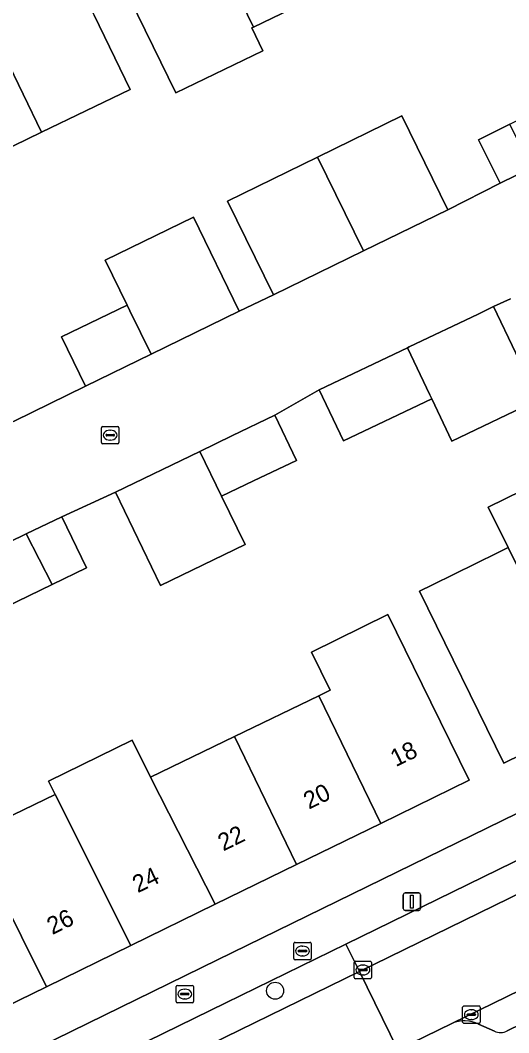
# Model space of a CAD drawing. Extents: x 160455 to 162082, y 388339 to 389736.
# Drawn here: x 161580.5 to 161608.6, y 388568.7 to 388626.9 of the extents above; entities that cross this region are included whole.
import ezdxf

# ---------------------------------------------------------------- set-up
doc = ezdxf.new("R2010")
doc.units = 0
for name, color, linetype in [('IMGEO_Boom', 7, 'Continuous'), ('IMGEO_Brandkraan', 7, 'Continuous'), ('IMGEO_Erf', 7, 'Continuous'), ('IMGEO_Kolk', 7, 'Continuous'), ('IMGEO_Lichtmast', 7, 'Continuous'), ('IMGEO_Pand', 7, 'Continuous'), ('IMGEO_Pand_nummerreeks', 7, 'Continuous'), ('IMGEO_Parkeervlak_open', 7, 'Continuous'), ('IMGEO_Rijbaan_lokaal_open', 7, 'Continuous'), ('IMGEO_Voetpad_open', 7, 'Continuous')]:
    doc.layers.add(name, color=color, linetype=linetype)

msp = doc.modelspace()

# ---------------------------------------------------------------- linework, layer by layer
at = {"layer": 'IMGEO_Boom'}
msp.add_circle((161595.181, 388571.089), 0.489, dxfattribs=at)
at = {"layer": 'IMGEO_Brandkraan'}
for p, q in [((161596.253, 388572.944), (161596.253, 388573.796)), ((161596.328, 388573.87), (161597.18, 388573.87)), ((161596.741, 388573.65), (161596.766, 388573.65)), ((161597.254, 388573.796), (161597.254, 388572.944)), ((161597.18, 388572.87), (161596.328, 388572.87)), ((161596.512, 388573.364), (161596.512, 388573.376)), ((161596.95, 388573.327), (161596.552, 388573.327)), ((161596.555, 388573.413), (161596.953, 388573.413)), ((161596.764, 388573.09), (161596.739, 388573.09)), ((161596.996, 388573.376), (161596.996, 388573.364)), ((161589.49, 388570.469), (161589.49, 388571.321)), ((161589.565, 388571.395), (161590.417, 388571.395)), ((161589.978, 388571.175), (161590.003, 388571.175)), ((161590.491, 388571.321), (161590.491, 388570.469)), ((161589.749, 388570.889), (161589.749, 388570.901)), ((161590.187, 388570.852), (161589.789, 388570.852)), ((161589.792, 388570.938), (161590.19, 388570.938)), ((161590.001, 388570.615), (161589.976, 388570.615)), ((161590.233, 388570.901), (161590.233, 388570.889)), ((161590.417, 388570.395), (161589.565, 388570.395))]:
    msp.add_line(p, q, dxfattribs=at)
for points in [[(161596.253, 388572.944), (161596.253, 388573.796)], [(161596.328, 388573.87), (161597.18, 388573.87)], [(161597.254, 388573.796), (161597.254, 388572.944)], [(161597.18, 388572.87), (161596.328, 388572.87)], [(161589.49, 388570.469), (161589.49, 388571.321)], [(161589.565, 388571.395), (161590.417, 388571.395)], [(161590.491, 388571.321), (161590.491, 388570.469)], [(161590.417, 388570.395), (161589.565, 388570.395)]]:
    msp.add_lwpolyline(points, dxfattribs=at)
for centre, radius, start, end in [((161596.33, 388573.794), 0.0765, 91.55205, 178.44795), ((161596.33, 388573.794), 0.0765, 91.55205, 178.44795), ((161597.178, 388573.794), 0.0765, 1.55205, 88.44795), ((161597.178, 388573.794), 0.0765, 1.55205, 88.44795), ((161596.33, 388572.946), 0.0765, 181.55205, 268.44795), ((161596.33, 388572.946), 0.0765, 181.55205, 268.44795), ((161596.552, 388573.373), 0.0403, 85.87752, 175.75265), ((161596.549, 388573.363), 0.0366, 178.93798, 274.71019), ((161596.953, 388573.37), 0.043, 264.86636, 352.45326), ((161596.957, 388573.375), 0.0386, 1.73085, 96.63898), ((161597.178, 388572.946), 0.0765, 271.55205, 358.44795), ((161597.178, 388572.946), 0.0765, 271.55205, 358.44795), ((161589.567, 388571.319), 0.0765, 91.55205, 178.44795), ((161589.567, 388571.319), 0.0765, 91.55205, 178.44795), ((161590.415, 388571.319), 0.0765, 1.55205, 88.44795), ((161590.415, 388571.319), 0.0765, 1.55205, 88.44795), ((161589.789, 388570.898), 0.0403, 85.87752, 175.75265), ((161589.786, 388570.888), 0.0366, 178.93798, 274.71019), ((161590.19, 388570.895), 0.043, 264.86636, 352.45326), ((161590.194, 388570.9), 0.0386, 1.73085, 96.63898), ((161589.567, 388570.471), 0.0765, 181.55205, 268.44795), ((161589.567, 388570.471), 0.0765, 181.55205, 268.44795), ((161590.415, 388570.471), 0.0765, 271.55205, 358.44795), ((161590.415, 388570.471), 0.0765, 271.55205, 358.44795)]:
    msp.add_arc(centre, radius, start, end, dxfattribs=at)
for centre, major_axis, ratio, start_param, end_param in [((161596.74, 388573.37), (-0.387, 0.002), 0.722429, 4.712389, 7.853982), ((161596.765, 388573.37), (-0.39, 0.002), 0.717154, 1.570796, 4.712389), ((161589.977, 388570.895), (-0.387, 0.002), 0.722429, 4.712389, 7.853982), ((161590.002, 388570.895), (-0.39, 0.002), 0.717154, 1.570796, 4.712389)]:
    msp.add_ellipse(centre, major_axis=major_axis, ratio=ratio, start_param=start_param, end_param=end_param, dxfattribs=at)
at = {"layer": 'IMGEO_Erf'}
for points in [[(161602.472, 388621.395), (161605.105, 388616.004), (161608.113, 388617.521), (161606.869, 388620.029), (161608.68, 388620.926), (161610.478, 388621.817), (161609.408, 388623.943), (161612.281, 388625.367), (161614.594, 388620.732), (161617.807, 388622.246), (161616.537, 388624.733), (161618.352, 388625.648), (161622.345, 388627.661), (161623.619, 388625.168), (161627.488, 388626.939), (161626.155, 388629.669), (161627.969, 388630.555), (161629.782, 388631.441), (161632.327, 388632.685), (161633.662, 388629.954), (161636.178, 388631.183), (161628.745, 388646.361), (161625.266, 388653.595)], [(161598.793, 388628.863), (161593.935, 388626.508), (161593.837, 388626.461), (161594.473, 388625.149), (161589.471, 388622.725), (161588.177, 388625.394), (161586.821, 388628.191)], [(161584.784, 388627.198), (161586.852, 388622.916), (161581.766, 388620.46), (161576.906, 388618.113)], [(161580.19, 388603.833), (161584.279, 388605.859), (161582.907, 388608.69), (161586.675, 388610.515), (161585.423, 388613.095), (161590.487, 388615.568), (161593.12, 388610.177), (161595.086, 388611.111), (161592.453, 388616.502), (161597.62, 388619.025), (161602.472, 388621.395)], [(161608.713, 388610.885), (161607.728, 388610.428), (161610.291, 388605.063), (161605.345, 388602.699), (161604.183, 388605.134), (161599.109, 388602.713), (161597.713, 388605.64), (161595.165, 388604.182), (161596.405, 388601.582), (161593.946, 388600.408), (161592.108, 388599.531), (161593.46, 388596.748), (161588.594, 388594.397), (161586.004, 388599.758), (161582.921, 388598.343), (161584.342, 388595.413), (161582.363, 388594.453), (161577.624, 388592.155)], [(161613.44, 388586.68), (161608.33, 388584.18), (161603.472, 388594.071), (161604.221, 388594.439), (161607.96, 388596.276), (161608.569, 388596.575), (161607.427, 388598.895), (161612.279, 388601.282)], [(161573.229, 388563.742), (161591.879, 388572.856), (161648.726, 388600.68)], [(161577.699, 388580.028), (161582.534, 388582.368), (161582.152, 388583.135), (161586.959, 388585.495), (161588.019, 388583.365), (161592.854, 388585.705), (161597.689, 388588.045), (161598.345, 388588.363), (161597.281, 388590.562), (161601.669, 388592.716), (161604.136, 388587.689), (161606.34, 388583.2), (161601.252, 388580.712), (161596.404, 388578.342), (161591.744, 388576.063), (161586.888, 388573.689), (161582.04, 388571.318), (161577.191, 388568.948)]]:
    msp.add_lwpolyline(points, dxfattribs=at)
at = {"layer": 'IMGEO_Kolk'}
for p, q in [((161585.204, 388602.61), (161585.204, 388603.462)), ((161585.279, 388603.536), (161586.131, 388603.536)), ((161585.692, 388603.316), (161585.717, 388603.316)), ((161586.205, 388603.462), (161586.205, 388602.61)), ((161586.131, 388602.536), (161585.279, 388602.536)), ((161585.463, 388603.03), (161585.463, 388603.042)), ((161585.901, 388602.993), (161585.503, 388602.993)), ((161585.506, 388603.079), (161585.904, 388603.079)), ((161585.715, 388602.756), (161585.69, 388602.756)), ((161585.947, 388603.042), (161585.947, 388603.03)), ((161599.728, 388571.853), (161599.728, 388572.705)), ((161599.803, 388572.779), (161600.655, 388572.779)), ((161599.987, 388572.273), (161599.987, 388572.285)), ((161600.03, 388572.322), (161600.428, 388572.322)), ((161600.216, 388572.559), (161600.241, 388572.559)), ((161600.471, 388572.285), (161600.471, 388572.273)), ((161600.729, 388572.705), (161600.729, 388571.853)), ((161600.655, 388571.779), (161599.803, 388571.779)), ((161600.425, 388572.236), (161600.027, 388572.236)), ((161600.239, 388571.999), (161600.214, 388571.999)), ((161605.958, 388569.284), (161605.958, 388570.136)), ((161606.033, 388570.21), (161606.885, 388570.21)), ((161606.446, 388569.99), (161606.471, 388569.99)), ((161606.959, 388570.136), (161606.959, 388569.284)), ((161606.217, 388569.704), (161606.217, 388569.716)), ((161606.655, 388569.667), (161606.257, 388569.667)), ((161606.26, 388569.753), (161606.658, 388569.753)), ((161606.469, 388569.43), (161606.444, 388569.43)), ((161606.701, 388569.716), (161606.701, 388569.704)), ((161606.885, 388569.21), (161606.033, 388569.21))]:
    msp.add_line(p, q, dxfattribs=at)
for points in [[(161585.204, 388602.61), (161585.204, 388603.462)], [(161585.279, 388603.536), (161586.131, 388603.536)], [(161586.205, 388603.462), (161586.205, 388602.61)], [(161586.131, 388602.536), (161585.279, 388602.536)], [(161599.728, 388571.853), (161599.728, 388572.705)], [(161599.803, 388572.779), (161600.655, 388572.779)], [(161600.729, 388572.705), (161600.729, 388571.853)], [(161600.655, 388571.779), (161599.803, 388571.779)], [(161605.958, 388569.284), (161605.958, 388570.136)], [(161606.033, 388570.21), (161606.885, 388570.21)], [(161606.959, 388570.136), (161606.959, 388569.284)], [(161606.885, 388569.21), (161606.033, 388569.21)]]:
    msp.add_lwpolyline(points, dxfattribs=at)
for centre, radius, start, end in [((161585.281, 388603.46), 0.0765, 91.55205, 178.44795), ((161585.281, 388603.46), 0.0765, 91.55205, 178.44795), ((161586.129, 388603.46), 0.0765, 1.55205, 88.44795), ((161586.129, 388603.46), 0.0765, 1.55205, 88.44795), ((161585.281, 388602.612), 0.0765, 181.55205, 268.44795), ((161585.281, 388602.612), 0.0765, 181.55205, 268.44795), ((161585.503, 388603.039), 0.0403, 85.87752, 175.75265), ((161585.5, 388603.029), 0.0366, 178.93798, 274.71019), ((161585.904, 388603.036), 0.043, 264.86636, 352.45326), ((161585.908, 388603.041), 0.0386, 1.73085, 96.63898), ((161586.129, 388602.612), 0.0765, 271.55205, 358.44795), ((161586.129, 388602.612), 0.0765, 271.55205, 358.44795), ((161599.805, 388572.703), 0.0765, 91.55205, 178.44795), ((161599.805, 388572.703), 0.0765, 91.55205, 178.44795), ((161600.027, 388572.282), 0.0403, 85.87752, 175.75265), ((161600.024, 388572.272), 0.0366, 178.93798, 274.71019), ((161600.428, 388572.279), 0.043, 264.86636, 352.45326), ((161600.432, 388572.284), 0.0386, 1.73085, 96.63898), ((161600.653, 388572.703), 0.0765, 1.55205, 88.44795), ((161600.653, 388572.703), 0.0765, 1.55205, 88.44795), ((161599.805, 388571.855), 0.0765, 181.55205, 268.44795), ((161599.805, 388571.855), 0.0765, 181.55205, 268.44795), ((161600.653, 388571.855), 0.0765, 271.55205, 358.44795), ((161600.653, 388571.855), 0.0765, 271.55205, 358.44795), ((161606.035, 388570.134), 0.0765, 91.55205, 178.44795), ((161606.035, 388570.134), 0.0765, 91.55205, 178.44795), ((161606.883, 388570.134), 0.0765, 1.55205, 88.44795), ((161606.883, 388570.134), 0.0765, 1.55205, 88.44795), ((161606.257, 388569.713), 0.0403, 85.87752, 175.75265), ((161606.254, 388569.703), 0.0366, 178.93798, 274.71019), ((161606.658, 388569.71), 0.043, 264.86636, 352.45326), ((161606.662, 388569.715), 0.0386, 1.73085, 96.63898), ((161606.035, 388569.286), 0.0765, 181.55205, 268.44795), ((161606.035, 388569.286), 0.0765, 181.55205, 268.44795), ((161606.883, 388569.286), 0.0765, 271.55205, 358.44795), ((161606.883, 388569.286), 0.0765, 271.55205, 358.44795)]:
    msp.add_arc(centre, radius, start, end, dxfattribs=at)
for centre, major_axis, ratio, start_param, end_param in [((161585.691, 388603.036), (-0.387, 0.002), 0.722429, 4.712389, 7.853982), ((161585.716, 388603.036), (-0.39, 0.002), 0.717154, 1.570796, 4.712389), ((161600.215, 388572.279), (-0.387, 0.002), 0.722429, 4.712389, 7.853982), ((161600.24, 388572.279), (-0.39, 0.002), 0.717154, 1.570796, 4.712389), ((161606.445, 388569.71), (-0.387, 0.002), 0.722429, 4.712389, 7.853982), ((161606.47, 388569.71), (-0.39, 0.002), 0.717154, 1.570796, 4.712389)]:
    msp.add_ellipse(centre, major_axis=major_axis, ratio=ratio, start_param=start_param, end_param=end_param, dxfattribs=at)
at = {"layer": 'IMGEO_Lichtmast'}
for p, q in [((161602.548, 388575.808), (161602.548, 388576.608)), ((161602.548, 388576.608), (161602.548, 388575.808)), ((161602.648, 388576.708), (161603.438, 388576.708)), ((161603.438, 388576.708), (161602.648, 388576.708)), ((161603.538, 388576.608), (161603.538, 388575.808)), ((161603.538, 388575.808), (161603.538, 388576.608)), ((161603.438, 388575.708), (161602.648, 388575.708)), ((161602.648, 388575.708), (161603.438, 388575.708))]:
    msp.add_line(p, q, dxfattribs=at)
msp.add_lwpolyline([(161602.968, 388576.583), (161603.118, 388576.583), (161603.118, 388575.833), (161602.968, 388575.833), (161602.968, 388576.583)], dxfattribs=at)
for centre, start, end in [((161602.648, 388576.608), 90, 180), ((161602.648, 388576.608), 90, 180), ((161603.438, 388576.608), 0, 90), ((161603.438, 388576.608), 360, 90), ((161602.648, 388575.808), 180, 270), ((161602.648, 388575.808), 180, 270), ((161603.438, 388575.808), 270, 0), ((161603.438, 388575.808), 270, 0)]:
    msp.add_arc(centre, 0.1, start, end, dxfattribs=at)
at = {"layer": 'IMGEO_Pand'}
for points in [[(161589.73, 388635.18), (161593.935, 388626.508), (161598.793, 388628.863), (161594.577, 388637.551)], [(161589.73, 388635.18), (161584.64, 388632.69), (161586.821, 388628.191), (161588.177, 388625.394), (161589.471, 388622.725), (161594.473, 388625.149), (161593.837, 388626.461), (161593.935, 388626.508)], [(161584.784, 388627.198), (161582.61, 388631.7), (161577.526, 388629.217), (161581.766, 388620.46), (161586.852, 388622.916)], [(161572.668, 388626.845), (161576.906, 388618.113), (161581.766, 388620.46), (161577.526, 388629.217)], [(161600.253, 388613.634), (161605.105, 388616.004), (161602.472, 388621.395), (161597.62, 388619.025)], [(161609.909, 388618.411), (161608.68, 388620.926), (161606.869, 388620.029), (161608.113, 388617.521)], [(161600.253, 388613.634), (161597.62, 388619.025), (161592.453, 388616.502), (161595.086, 388611.111)], [(161590.487, 388615.568), (161585.423, 388613.095), (161586.675, 388610.515), (161586.832, 388610.192), (161588.057, 388607.704), (161593.12, 388610.177)], [(161586.675, 388610.515), (161582.907, 388608.69), (161584.279, 388605.859), (161588.057, 388607.704), (161586.832, 388610.192)], [(161607.728, 388610.428), (161606.843, 388610.005), (161602.888, 388608.115), (161602.785, 388608.065), (161604.077, 388605.357), (161604.183, 388605.134), (161605.345, 388602.699), (161610.291, 388605.063)], [(161602.785, 388608.065), (161597.713, 388605.64), (161599.109, 388602.713), (161604.183, 388605.134), (161604.077, 388605.357)], [(161596.405, 388601.582), (161595.165, 388604.182), (161592.698, 388602.991), (161590.859, 388602.103), (161592.108, 388599.531), (161593.946, 388600.408)], [(161592.108, 388599.531), (161590.859, 388602.103), (161586.004, 388599.758), (161588.594, 388594.397), (161593.46, 388596.748)], [(161613.418, 388598.962), (161612.279, 388601.282), (161607.427, 388598.895), (161608.569, 388596.575), (161613.44, 388586.68), (161618.289, 388589.052)], [(161582.363, 388594.453), (161584.342, 388595.413), (161582.921, 388598.343), (161580.883, 388597.354)], [(161580.883, 388597.354), (161576.164, 388595.066), (161577.534, 388592.335), (161577.624, 388592.155), (161582.363, 388594.453)], [(161608.569, 388596.575), (161607.96, 388596.276), (161604.221, 388594.439), (161603.472, 388594.071), (161608.33, 388584.18), (161613.44, 388586.68)], [(161597.689, 388588.045), (161601.252, 388580.712), (161606.34, 388583.2), (161604.136, 388587.689), (161601.669, 388592.716), (161597.281, 388590.562), (161598.345, 388588.363)], [(161597.689, 388588.045), (161592.854, 388585.705), (161596.404, 388578.342), (161601.252, 388580.712)], [(161596.404, 388578.342), (161592.854, 388585.705), (161588.019, 388583.365), (161591.744, 388576.063)], [(161586.888, 388573.689), (161591.744, 388576.063), (161588.019, 388583.365), (161586.959, 388585.495), (161582.152, 388583.135), (161582.534, 388582.368)], [(161586.888, 388573.689), (161582.534, 388582.368), (161577.699, 388580.028), (161582.04, 388571.318)], [(161582.04, 388571.318), (161577.699, 388580.028), (161572.864, 388577.688), (161577.191, 388568.948)]]:
    msp.add_lwpolyline(points, close=True, dxfattribs=at)
at = {"layer": 'IMGEO_Parkeervlak_open'}
for points in [[(161646.568, 388596.931), (161599.248, 388573.77), (161600.022, 388572.189), (161649.799, 388596.545)], [(161651.975, 388591.982), (161605.335, 388569.203)], [(161608.526, 388568.773), (161650.032, 388589.079)], [(161606.877, 388569.162), (161607.784, 388568.763)]]:
    msp.add_lwpolyline(points, dxfattribs=at)
msp.add_lwpolyline([(161583.38, 388566.01), (161584.154, 388564.432), (161593.136, 388568.82), (161600.022, 388572.189), (161599.248, 388573.77), (161592.343, 388570.391)], close=True, dxfattribs=at)
for centre, radius, start, end in [((161606.063, 388567.556), 1.8, 63.11117, 113.84269), ((161608.144, 388569.577), 0.89, 246.14038, 295.40388)]:
    msp.add_arc(centre, radius, start, end, dxfattribs=at)
at = {"layer": 'IMGEO_Rijbaan_lokaal_open'}
for points in [[(161609.909, 388618.411), (161608.113, 388617.521), (161605.105, 388616.004), (161600.253, 388613.634), (161595.086, 388611.111), (161593.12, 388610.177), (161588.057, 388607.704), (161584.279, 388605.859), (161580.19, 388603.833), (161578.26, 388602.891), (161573.443, 388600.541), (161568.6, 388598.179), (161563.75, 388595.813), (161558.669, 388593.333), (161556.751, 388592.218), (161551.762, 388589.766), (161551.671, 388589.95), (161549.756, 388588.981), (161546.803, 388587.615), (161541.898, 388585.21), (161537.082, 388582.829), (161532.231, 388580.441), (161527.358, 388578.042)], [(161576.164, 388595.066), (161580.883, 388597.354), (161582.921, 388598.343), (161586.004, 388599.758), (161590.859, 388602.103), (161592.698, 388602.991), (161595.165, 388604.182), (161597.713, 388605.64), (161602.785, 388608.065), (161602.888, 388608.115), (161606.843, 388610.005), (161607.728, 388610.428), (161608.713, 388610.885)], [(161602.076, 388567.609), (161602.228, 388567.683), (161600.022, 388572.189), (161593.136, 388568.82), (161584.154, 388564.432), (161586.376, 388559.899), (161587.575, 388560.477)]]:
    msp.add_lwpolyline(points, dxfattribs=at)
msp.add_lwpolyline([(161654.17, 388592.988), (161651.913, 388597.562), (161650.716, 388596.982), (161649.799, 388596.545), (161600.022, 388572.189), (161602.228, 388567.683), (161605.335, 388569.203), (161651.975, 388591.982), (161652.893, 388592.381)], close=True, dxfattribs=at)
at = {"layer": 'IMGEO_Voetpad_open'}
for points in [[(161648.726, 388600.68), (161591.879, 388572.856), (161573.229, 388563.742), (161571.22, 388562.761), (161532.205, 388543.696), (161528.998, 388539.525)], [(161535.207, 388542.463), (161583.38, 388566.01), (161592.343, 388570.391), (161599.248, 388573.77), (161646.568, 388596.931)], [(161650.032, 388589.079), (161608.526, 388568.773)], [(161605.335, 388569.203), (161602.228, 388567.683), (161602.076, 388567.609)], [(161607.784, 388568.763), (161606.877, 388569.162)]]:
    msp.add_lwpolyline(points, dxfattribs=at)
for centre, radius, start, end in [((161606.063, 388567.556), 1.8, 63.11117, 113.84269), ((161608.144, 388569.577), 0.89, 246.14038, 295.40388)]:
    msp.add_arc(centre, radius, start, end, dxfattribs=at)

# ---------------------------------------------------------------- texts
at = {"layer": 'IMGEO_Pand_nummerreeks'}
for s, p in [('18', (161602.118, 388583.941)), ('20', (161597.123, 388581.498)), ('22', (161592.202, 388579.092)), ('24', (161587.291, 388576.69)), ('26', (161582.377, 388574.287))]:
    msp.add_text(s, height=1, rotation=26.05648, dxfattribs=at).set_placement(p)

doc.saveas('drawing.dxf')
